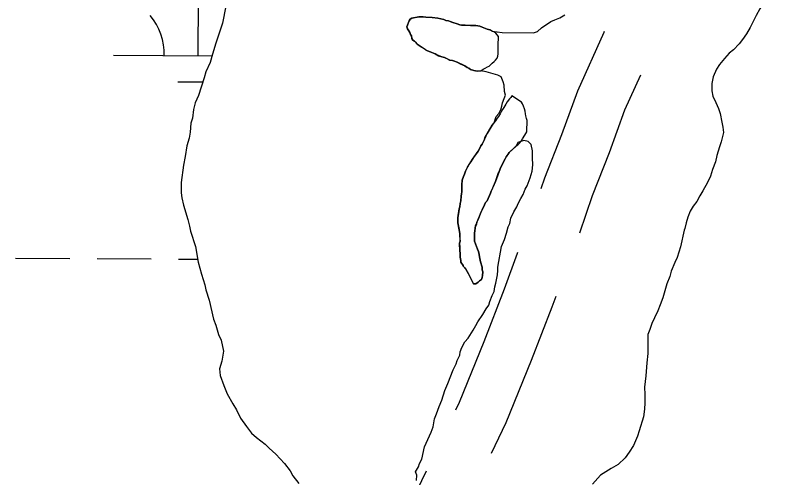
# Model space of a CAD drawing. Extents: x 3172231 to 3210228, y 940198 to 965780.
# Drawn here: x 3178941.3 to 3179400.3, y 961553.5 to 961826 of the extents above; entities that cross this region are included whole.
import ezdxf

# ---------------------------------------------------------------- set-up
doc = ezdxf.new("R2010")
doc.units = 0
for name, color, linetype in [('V-ROAD-CNTR', 7, 'Continuous'), ('V-SITE-VEGE', 7, 'Continuous'), ('V-TOPO-SHOR', 7, 'Continuous'), ('V-WETL-SWMP', 7, 'Continuous')]:
    doc.layers.add(name, color=color, linetype=linetype)

msp = doc.modelspace()

# ---------------------------------------------------------------- linework, layer by layer
at = {"layer": 'V-ROAD-CNTR'}
for points in [[(3179288.19, 961816.562), (3179287.937, 961816.075), (3179272.437, 961781.381), (3179263.017, 961755.588), (3179253.041, 961729.998), (3179250.92, 961723.826)], [(3179309.553, 961790.912), (3179300.257, 961770.103), (3179291.085, 961744.992), (3179281.215, 961719.672), (3179273.643, 961697.637)], [(3179237.2, 961686.261), (3179236.97, 961685.667), (3179229.33, 961664.607), (3179217.236, 961633.562), (3179202.769, 961597.784), (3179200.585, 961593.23)], [(3179259.635, 961660.174), (3179257.412, 961654.045), (3179245.12, 961622.494), (3179230.227, 961585.662), (3179221.625, 961567.728)], [(3179183.285, 961557.165), (3179169.445, 961528.31), (3179147.23, 961482.273), (3179139.268, 961467.388)]]:
    msp.add_lwpolyline(points, dxfattribs=at)
at = {"layer": 'V-SITE-VEGE'}
for points in [[(3179203.182, 961713.194), (3179203.384, 961715.07), (3179203.796, 961716.739), (3179203.993, 961719.449), (3179204.404, 961721.95), (3179204.392, 961726.117), (3179204.588, 961728.829), (3179205.209, 961731.123), (3179205.83, 961732.372), (3179206.448, 961734.254), (3179207.693, 961736.55), (3179210.593, 961741.348), (3179213.913, 961745.946), (3179215.572, 961749.075), (3179216.401, 961750.122), (3179217.022, 961751.791), (3179217.642, 961752.833), (3179217.847, 961753.876), (3179222.199, 961761.392), (3179223.326, 961762.778), (3179224.462, 961766.422), (3179226.217, 961768.144), (3179227.397, 961770.452), (3179227.995, 961772.478), (3179228.304, 961774.503), (3179229.197, 961777.106), (3179230.084, 961779.126), (3179229.523, 961781.161), (3179229.267, 961784.932), (3179228.706, 961786.965), (3179227.571, 961789.874), (3179225.552, 961790.76), (3179218.611, 961792.853), (3179215.429, 961793.462), (3179213.346, 961793.247), (3179211.47, 961793.658), (3179209.383, 961794.277), (3179208.547, 961794.899), (3179207.505, 961795.313), (3179206.043, 961796.349), (3179201.66, 961798.42), (3179198.739, 961799.452), (3179197.279, 961799.657), (3179194.15, 961801.314), (3179192.481, 961801.725), (3179189.562, 961802.757), (3179188.516, 961803.378), (3179184.135, 961805.242), (3179182.88, 961805.862), (3179179.122, 961808.351), (3179178.077, 961809.18), (3179176.406, 961810.843), (3179175.361, 961811.466), (3179174.942, 961812.506), (3179174.729, 961813.964), (3179174.102, 961814.796), (3179173.68, 961816.045), (3179173.051, 961817.083), (3179172.214, 961818.124), (3179172.003, 961819.373), (3179172.208, 961820.415), (3179173.242, 961822.918), (3179173.862, 961823.962), (3179174.905, 961824.382), (3179179.068, 961825.23), (3179181.567, 961825.238), (3179183.031, 961825.034), (3179186.779, 961824.837), (3179190.115, 961824.431), (3179193.66, 961823.608), (3179194.914, 961823.197), (3179196.372, 961822.994), (3179199.083, 961821.96), (3179201.588, 961821.134), (3179203.048, 961820.514), (3179204.091, 961820.309), (3179206.383, 961820.313), (3179209.512, 961820.116), (3179212.635, 961820.127), (3179214.929, 961819.719), (3179216.389, 961819.096), (3179219.31, 961818.064), (3179220.77, 961817.653), (3179222.216, 961816.831), (3179228.093, 961816.004), (3179246.644, 961815.836), (3179248.971, 961816.686), (3179251.307, 961818.693), (3179256.849, 961822.412), (3179259.18, 961823.551), (3179262.088, 961824.683), (3179265.002, 961826.4)], [(3179187.377, 961583.47), (3179188.288, 961588.1), (3179189.474, 961590.988), (3179190.961, 961595.324), (3179192.446, 961599.08), (3179194.238, 961604.859), (3179196.014, 961608.902), (3179199.274, 961616.99), (3179201.045, 961620.453), (3179201.643, 961622.476), (3179203.12, 961625.653), (3179203.429, 961627.678), (3179204.32, 961630.279), (3179206.09, 961633.453), (3179208.138, 961635.753), (3179211.081, 961640.365), (3179212.555, 961643.251), (3179213.733, 961645.27), (3179216.672, 961649.59), (3179218.732, 961653.053), (3179220.198, 961655.068), (3179220.8, 961657.38), (3179222.279, 961660.847), (3179223.461, 961663.156), (3179223.776, 961666.051), (3179224.374, 961668.075), (3179224.683, 961670.102), (3179225.288, 961672.994), (3179225.603, 961675.601), (3179225.619, 961677.631), (3179227.76, 961689.788), (3179229.533, 961693.828), (3179230.727, 961697.587), (3179231.63, 961701.347), (3179232.519, 961703.368), (3179233.127, 961706.553), (3179234.901, 961710.305), (3179236.666, 961713.188), (3179237.553, 961715.21), (3179239.03, 961718.093), (3179240.498, 961720.399), (3179241.686, 961723.578), (3179242.866, 961725.597), (3179244.645, 961730.219), (3179245.841, 961734.266), (3179246.167, 961738.033), (3179245.913, 961742.094), (3179245.95, 961746.153), (3179245.112, 961749.927), (3179243.39, 961751.682), (3179240.787, 961752.287), (3179237.297, 961751.158), (3179236.117, 961748.848), (3179232.255, 961745.17), (3179230.387, 961742.663), (3179226.865, 961735.567), (3179224.184, 961728.057), (3179221.7, 961722.423), (3179221.286, 961721.171), (3179219.215, 961716.789), (3179218.179, 961715.742), (3179217.765, 961714.284), (3179215.488, 961709.899), (3179213.833, 961705.31), (3179213.213, 961704.056), (3179213.008, 961703.014), (3179212.387, 961701.971), (3179211.775, 961697.593), (3179211.789, 961693.007), (3179213.473, 961688.219), (3179214.101, 961686.765), (3179214.523, 961685.098), (3179214.736, 961683.64), (3179215.371, 961680.725), (3179216.215, 961677.6), (3179216.219, 961675.933), (3179216.641, 961674.895), (3179216.438, 961672.601), (3179216.233, 961671.559), (3179215.822, 961670.307), (3179214.781, 961669.47), (3179213.952, 961668.634), (3179212.496, 961667.794), (3179211.244, 961667.79), (3179210.618, 961668.831), (3179208.31, 961673.617), (3179206.632, 961676.32), (3179205.168, 961678.192), (3179205.166, 961678.606), (3179203.704, 961680.48), (3179203.7, 961681.52), (3179203.28, 961683.396), (3179203.27, 961685.897), (3179203.057, 961687.146), (3179203.042, 961691.729), (3179203.245, 961692.979), (3179203.233, 961697.357), (3179201.961, 961703.812), (3179201.953, 961706.731), (3179202.77, 961711.943), (3179203.182, 961713.194)], [(3179177.524, 961551.671), (3179177.844, 961554.857), (3179176.992, 961556.893), (3179178.757, 961559.777), (3179179.355, 961561.798), (3179180.828, 961564.397), (3179182.341, 961571.63), (3179186.189, 961580.291), (3179187.377, 961583.47)]]:
    msp.add_lwpolyline(points, dxfattribs=at)
at = {"layer": 'V-TOPO-SHOR'}
for points in [[(3179403.398, 961850.67), (3179398.614, 961848.153), (3179392.996, 961845.428), (3179389.257, 961841.872), (3179384.896, 961837.066), (3179382.406, 961833.514), (3179379.918, 961829.963), (3179377.845, 961825.998), (3179376.188, 961822.867), (3179374.327, 961818.902), (3179372.045, 961815.144), (3179369.764, 961811.801), (3179367.687, 961809.295), (3179364.365, 961805.741), (3179361.871, 961803.859)], [(3179225.992, 961813.71), (3179224.321, 961815.58), (3179223.483, 961816.203), (3179221.814, 961817.03), (3179220.77, 961817.653), (3179219.31, 961818.064), (3179216.389, 961819.096), (3179214.929, 961819.717), (3179212.635, 961820.127), (3179211.177, 961820.122), (3179209.51, 961820.116), (3179206.383, 961820.315), (3179204.091, 961820.309), (3179203.048, 961820.514), (3179201.588, 961821.134), (3179199.083, 961821.96), (3179197.414, 961822.578), (3179196.372, 961822.994), (3179194.914, 961823.197), (3179193.66, 961823.608), (3179191.993, 961824.022), (3179190.115, 961824.431), (3179188.448, 961824.634), (3179186.779, 961824.837), (3179183.029, 961825.034), (3179181.569, 961825.238), (3179180.111, 961825.232), (3179179.068, 961825.23), (3179178.028, 961825.017), (3179174.905, 961824.382), (3179173.862, 961823.962), (3179173.242, 961822.918), (3179172.621, 961821.458), (3179172.208, 961820.415), (3179172.003, 961819.373), (3179172.214, 961818.124), (3179173.051, 961817.083), (3179173.68, 961816.045), (3179174.102, 961814.796), (3179174.729, 961813.962), (3179174.942, 961812.506), (3179175.361, 961811.466), (3179176.406, 961810.843), (3179176.824, 961810.427), (3179178.077, 961809.18), (3179179.122, 961808.351), (3179180.793, 961807.314), (3179182.046, 961806.485), (3179182.882, 961805.862), (3179184.133, 961805.242), (3179185.593, 961804.619), (3179188.516, 961803.378), (3179189.56, 961802.757), (3179190.603, 961802.344), (3179192.481, 961801.725), (3179194.15, 961801.314), (3179196.237, 961800.277), (3179197.279, 961799.657), (3179198.739, 961799.452), (3179199.991, 961799.04), (3179201.66, 961798.42), (3179203.331, 961797.592), (3179206.043, 961796.349), (3179207.505, 961795.313), (3179208.547, 961794.899), (3179209.383, 961794.277), (3179211.47, 961793.658), (3179213.346, 961793.247), (3179215.429, 961793.462), (3179216.885, 961794.301), (3179218.134, 961794.93), (3179219.381, 961795.768), (3179220.422, 961796.188), (3179222.291, 961797.861), (3179223.332, 961798.905), (3179224.161, 961799.743), (3179225.2, 961800.787), (3179225.613, 961802.039), (3179225.816, 961803.499), (3179225.814, 961804.539), (3179225.806, 961806.833), (3179225.802, 961808.291), (3179225.992, 961813.71)], [(3179361.871, 961803.859), (3179359.172, 961800.724), (3179356.265, 961797.173), (3179354.4, 961794.457), (3179352.538, 961789.867), (3179351.717, 961785.905), (3179351.731, 961781.53), (3179352.157, 961778.405), (3179354.045, 961774.659), (3179355.516, 961771.12), (3179356.566, 961768.208), (3179357.623, 961763.209), (3179358.051, 961760.085), (3179358.477, 961756.96), (3179357.244, 961751.537), (3179356.212, 961748.619), (3179354.561, 961743.402), (3179353.74, 961739.648), (3179352.087, 961735.268), (3179350.848, 961731.305), (3179349.194, 961727.549), (3179346.292, 961722.537), (3179344.635, 961719.615), (3179342.769, 961716.275), (3179340.694, 961713.559), (3179338.829, 961710.636), (3179337.59, 961707.089), (3179336.558, 961703.751), (3179335.734, 961700.415), (3179335.323, 961699.372), (3179333.268, 961689.571), (3179331.204, 961683.312), (3179329.756, 961680.392), (3179327.688, 961675.173), (3179326.864, 961672.046), (3179325.212, 961667.665), (3179322.738, 961659.531), (3179321.292, 961655.357), (3179319.844, 961651.81), (3179317.773, 961647.636), (3179316.325, 961644.298), (3179315.086, 961640.75), (3179313.845, 961637.83), (3179313.857, 961634.078), (3179313.87, 961630.326), (3179313.88, 961626.576), (3179313.274, 961621.155), (3179312.674, 961613.444), (3179312.07, 961606.772), (3179312.084, 961602.398), (3179312.098, 961597.605), (3179311.902, 961593.853), (3179311.291, 961589.266), (3179308.817, 961580.922), (3179307.785, 961577.795), (3179305.51, 961572.37), (3179303.022, 961568.401), (3179300.531, 961565.058), (3179296.378, 961561.087), (3179292.425, 961558.781), (3179289.097, 961556.895), (3179285.976, 961554.802), (3179281.409, 961549.578)], [(3179233.813, 961778.724), (3179233.193, 961777.682), (3179232.361, 961776.844), (3179231.116, 961775.173), (3179230.289, 961773.713), (3179229.044, 961771.833), (3179228.214, 961770.581), (3179227.594, 961769.119), (3179226.971, 961768.077), (3179225.935, 961766.405), (3179225.103, 961765.57), (3179224.067, 961763.899), (3179223.238, 961762.645), (3179222.199, 961761.392), (3179220.956, 961759.303), (3179219.92, 961757.425), (3179219.297, 961756.383), (3179218.47, 961754.92), (3179217.847, 961753.876), (3179217.642, 961752.833), (3179217.022, 961751.791), (3179216.401, 961750.122), (3179215.572, 961749.075), (3179214.949, 961747.824), (3179213.913, 961745.946), (3179212.461, 961743.857), (3179211.218, 961742.186), (3179210.593, 961741.35), (3179209.557, 961739.679), (3179208.936, 961738.637), (3179207.691, 961736.548), (3179206.448, 961734.252), (3179205.83, 961732.374), (3179205.209, 961731.123), (3179204.591, 961728.829), (3179204.392, 961726.117), (3179204.4, 961723.41), (3179204.404, 961721.95), (3179204.199, 961720.907), (3179203.995, 961719.449), (3179203.796, 961716.739), (3179203.384, 961715.07), (3179203.182, 961713.194), (3179202.77, 961711.943), (3179202.565, 961710.276), (3179202.36, 961709.231), (3179201.953, 961706.731), (3179201.955, 961705.688), (3179201.961, 961703.812), (3179202.596, 961700.689), (3179203.233, 961697.357), (3179203.239, 961695.481), (3179203.243, 961694.232), (3179203.245, 961692.981), (3179203.042, 961691.729), (3179203.05, 961689.229), (3179203.057, 961687.146), (3179203.27, 961685.897), (3179203.272, 961684.854), (3179203.278, 961683.396), (3179203.7, 961681.52), (3179203.704, 961680.48), (3179205.166, 961678.608), (3179205.168, 961678.192), (3179206.006, 961677.152), (3179206.632, 961676.32), (3179208.31, 961673.617), (3179210.618, 961668.831), (3179211.244, 961667.79), (3179212.496, 961667.794), (3179213.952, 961668.634), (3179214.781, 961669.47), (3179215.822, 961670.307), (3179216.233, 961671.559), (3179216.438, 961672.601), (3179216.641, 961674.895), (3179216.219, 961675.933), (3179216.215, 961677.6), (3179215.371, 961680.723), (3179214.736, 961683.64), (3179214.523, 961685.098), (3179214.101, 961686.765), (3179213.473, 961688.219), (3179212.42, 961691.342), (3179211.789, 961693.007), (3179211.785, 961694.259), (3179211.775, 961697.593), (3179212.387, 961701.971), (3179213.008, 961703.014), (3179213.213, 961704.056), (3179213.835, 961705.31), (3179215.074, 961708.648), (3179215.488, 961709.899), (3179216.315, 961711.361), (3179216.938, 961712.822), (3179217.765, 961714.284), (3179218.179, 961715.742), (3179219.215, 961716.789), (3179221.286, 961721.171), (3179221.7, 961722.423)], [(3179221.7, 961722.423), (3179222.318, 961723.883), (3179222.941, 961725.343), (3179224.182, 961728.057), (3179225.214, 961730.977), (3179225.832, 961732.855), (3179226.246, 961733.898), (3179226.867, 961735.567), (3179228.317, 961738.489), (3179229.765, 961741.412), (3179230.387, 961742.663), (3179231.217, 961743.708), (3179232.255, 961745.17), (3179235.579, 961748.305), (3179236.408, 961749.143), (3179237.242, 961749.772), (3179238.071, 961750.607), (3179239.318, 961751.861), (3179240.148, 961753.323), (3179241.391, 961755.41), (3179242.634, 961757.499), (3179242.628, 961759.582), (3179242.829, 961762.082), (3179242.821, 961764.167), (3179242.401, 961765.207), (3179241.979, 961766.872), (3179241.768, 961768.124), (3179241.555, 961769.582), (3179241.342, 961771.038), (3179240.711, 961772.496), (3179240.08, 961773.952), (3179239.454, 961774.993), (3179233.813, 961778.724)]]:
    msp.add_lwpolyline(points, dxfattribs=at)
at = {"layer": 'V-WETL-SWMP'}
for p, q in [((3179048.984, 961802.292), (3179049.229, 961838.291)), ((3178998.985, 961802.632), (3179057.125, 961802.236)), ((3179036.879, 961786.943), (3179051.685, 961786.842)), ((3178941.325, 961682.951), (3178973.325, 961682.733)), ((3178989.324, 961682.624), (3179021.323, 961682.406)), ((3179037.323, 961682.297), (3179048.613, 961682.221))]:
    msp.add_line(p, q, dxfattribs=at)
for points in [[(3179065.246, 961831.458), (3179063.298, 961821.553), (3179059.376, 961809.661), (3179057.417, 961803.221), (3179055.948, 961798.267), (3179053.49, 961792.814), (3179052.511, 961789.347), (3179049.08, 961778.942), (3179047.114, 961774.481), (3179046.137, 961770.518), (3179045.658, 961765.567), (3179044.678, 961762.594), (3179044.2, 961757.148), (3179043.716, 961753.682), (3179042.245, 961749.223)], [(3179042.245, 961749.223), (3179041.276, 961742.786), (3179040.302, 961737.833), (3179038.85, 961727.435), (3179038.864, 961722.98), (3179038.869, 961721.495), (3179039.373, 961718.527), (3179040.378, 961714.076), (3179042.879, 961705.67), (3179043.882, 961701.713), (3179044.386, 961698.745), (3179047.384, 961689.846), (3179048.899, 961680.447), (3179050.901, 961673.524), (3179052.901, 961667.096), (3179053.405, 961664.128), (3179055.404, 961658.195), (3179057.915, 961646.819), (3179059.411, 961643.359), (3179060.913, 961637.919), (3179062.409, 961634.46), (3179063.914, 961628.03), (3179062.943, 961622.088), (3179061.473, 961617.628), (3179061.98, 961613.67), (3179063.979, 961607.737), (3179065.974, 961602.794), (3179069.458, 961596.866), (3179071.449, 961593.408), (3179073.939, 961588.466), (3179077.42, 961583.528), (3179080.402, 961579.578), (3179083.379, 961577.112), (3179088.341, 961573.169), (3179090.824, 961570.702), (3179094.795, 961567.25), (3179099.761, 961561.821), (3179103.24, 961557.378), (3179104.734, 961554.413), (3179108.213, 961549.969)]]:
    msp.add_lwpolyline(points, dxfattribs=at)
msp.add_arc((3178993.746, 961803.143), 35.246, 358.83817, 40.38182, dxfattribs=at)

doc.saveas('drawing.dxf')
